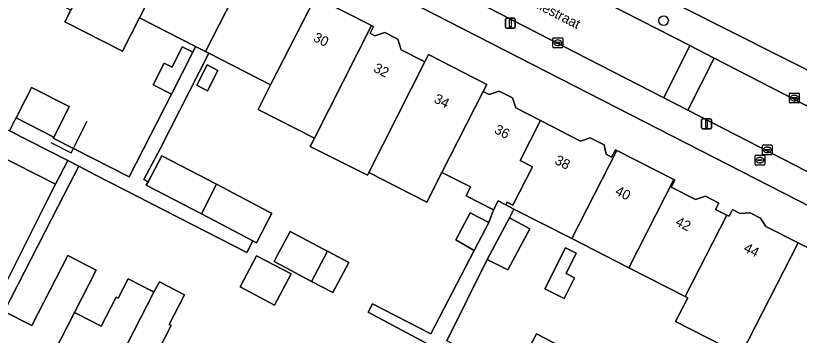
# Model space of a CAD drawing. Extents: x 160349 to 161355, y 381727 to 382854.
# Drawn here: x 161083.1 to 161162.6, y 382454.3 to 382486.7 of the extents above; entities that cross this region are included whole.
import ezdxf

# ---------------------------------------------------------------- set-up
doc = ezdxf.new("R2010")
doc.units = 0
for name, color, linetype in [('IMGEO_Boom', 7, 'Continuous'), ('IMGEO_Brandkraan', 7, 'Continuous'), ('IMGEO_Erf', 7, 'Continuous'), ('IMGEO_Kolk', 7, 'Continuous'), ('IMGEO_Lichtmast', 7, 'Continuous'), ('IMGEO_Muur', 7, 'Continuous'), ('IMGEO_Openbare_ruimte_label', 7, 'Continuous'), ('IMGEO_Pand', 7, 'Continuous'), ('IMGEO_Pand_nummerreeks', 7, 'Continuous'), ('IMGEO_Rijbaan_lokaal_open', 7, 'Continuous'), ('IMGEO_Voetpad_open', 7, 'Continuous')]:
    doc.layers.add(name, color=color, linetype=linetype)

msp = doc.modelspace()

# ---------------------------------------------------------------- linework, layer by layer
at = {"layer": 'IMGEO_Boom'}
msp.add_circle((161148.805, 382486.2), 0.489, dxfattribs=at)
at = {"layer": 'IMGEO_Brandkraan'}
for p, q in [((161158.086, 382471.618), (161158.086, 382472.47)), ((161158.161, 382472.544), (161159.013, 382472.544)), ((161158.574, 382472.324), (161158.599, 382472.324)), ((161159.087, 382472.47), (161159.087, 382471.618)), ((161159.013, 382471.544), (161158.161, 382471.544)), ((161158.345, 382472.038), (161158.345, 382472.05)), ((161158.783, 382472.001), (161158.385, 382472.001)), ((161158.388, 382472.087), (161158.786, 382472.087)), ((161158.597, 382471.764), (161158.572, 382471.764)), ((161158.829, 382472.05), (161158.829, 382472.038))]:
    msp.add_line(p, q, dxfattribs=at)
for points in [[(161158.086, 382471.618), (161158.086, 382472.47)], [(161158.161, 382472.544), (161159.013, 382472.544)], [(161159.087, 382472.47), (161159.087, 382471.618)], [(161159.013, 382471.544), (161158.161, 382471.544)]]:
    msp.add_lwpolyline(points, dxfattribs=at)
for centre, radius, start, end in [((161158.163, 382472.468), 0.0765, 91.55205, 178.44795), ((161158.163, 382472.468), 0.0765, 91.55205, 178.44795), ((161159.011, 382472.468), 0.0765, 1.55205, 88.44795), ((161159.011, 382472.468), 0.0765, 1.55205, 88.44795), ((161158.163, 382471.62), 0.0765, 181.55205, 268.44795), ((161158.163, 382471.62), 0.0765, 181.55205, 268.44795), ((161158.385, 382472.047), 0.0403, 85.87752, 175.75265), ((161158.382, 382472.037), 0.0366, 178.93798, 274.71019), ((161158.786, 382472.044), 0.043, 264.86636, 352.45326), ((161158.79, 382472.049), 0.0386, 1.73085, 96.63898), ((161159.011, 382471.62), 0.0765, 271.55205, 358.44795), ((161159.011, 382471.62), 0.0765, 271.55205, 358.44795)]:
    msp.add_arc(centre, radius, start, end, dxfattribs=at)
for centre, major_axis, ratio, start_param, end_param in [((161158.573, 382472.044), (-0.387, 0.002), 0.722429, 4.712389, 7.853982), ((161158.598, 382472.044), (-0.39, 0.002), 0.717154, 1.570796, 4.712389)]:
    msp.add_ellipse(centre, major_axis=major_axis, ratio=ratio, start_param=start_param, end_param=end_param, dxfattribs=at)
at = {"layer": 'IMGEO_Erf'}
for points in [[(161176.806, 382450.653), (161181.334, 382458.271), (161172.317, 382462.918), (161108.683, 382495.516), (161099.929, 382500), (161012.985, 382544.253), (161000, 382518.799), (160994.735, 382508.495), (160993.429, 382505.939), (160990.394, 382500), (160986.05, 382491.5), (161000, 382484.289), (161067.487, 382449.539)], [(161164.985, 382534.505), (161160.156, 382527.59), (161158.232, 382528.578), (161156.291, 382524.776), (161154.017, 382520.322), (161154.621, 382519.985), (161153.914, 382518.611), (161144.343, 382500), (161140.585, 382492.693), (161185.947, 382469.846)], [(161082.816, 382475.78), (161083.101, 382476.338), (161084.044, 382478.185), (161084.68, 382479.43), (161088.505, 382477.477), (161087.869, 382476.232), (161086.926, 382474.385), (161086.877, 382474.289), (161088.928, 382473.238), (161094.57, 382470.348), (161098.868, 382478.739), (161097.015, 382479.685), (161098.132, 382481.884), (161098.929, 382481.477), (161099.971, 382483.528), (161101.026, 382482.989), (161101.322, 382483.568), (161095.618, 382486.48), (161093.89, 382483.096), (161088.048, 382486.079), (161088.651, 382487.252), (161086.657, 382488.27), (161082.953, 382490.161)], [(161113.475, 382488.609), (161119.161, 382485.706), (161119.371, 382485.599), (161119.02, 382484.913), (161119.51, 382484.662), (161120.512, 382484.987), (161121.828, 382484.315), (161122.178, 382483.236), (161124.569, 382482.015), (161124.945, 382482.752), (161130.874, 382479.725), (161130.51, 382479.013), (161131.098, 382478.713), (161132.117, 382479.043), (161133.47, 382478.352), (161133.8, 382477.335), (161136.318, 382476.05), (161140.375, 382473.978), (161141.375, 382474.303), (161142.78, 382473.594), (161142.987, 382472.642), (161143.538, 382472.361), (161143.913, 382473.097), (161144.051, 382473.027), (161149.843, 382470.07), (161149.948, 382470.016), (161149.588, 382469.311), (161152.043, 382468.058), (161153.048, 382468.384), (161154.408, 382467.69), (161154.082, 382467.052), (161155.213, 382466.475), (161155.451, 382466.354), (161155.796, 382467.029), (161156.558, 382466.64), (161157.592, 382466.693), (161158.66, 382466.148), (161159.192, 382465.327), (161162.466, 382463.655), (161166.38, 382461.657)], [(161124.705, 382453.479), (161118.842, 382456.62), (161119.284, 382457.475), (161125.191, 382454.419), (161129.573, 382462.888), (161127.713, 382463.955), (161129.169, 382466.705), (161131.062, 382465.702), (161131.544, 382466.99), (161128.764, 382468.409), (161129.23, 382469.32), (161126.321, 382470.805), (161124.782, 382467.79), (161118.89, 382470.798), (161118.754, 382470.523), (161112.936, 382473.412), (161113.369, 382474.28), (161107.654, 382477.198), (161108.924, 382479.687), (161102.652, 382482.889), (161097.743, 382473.274), (161096.072, 382470.075), (161096.497, 382469.853), (161097.878, 382472.497), (161103.44, 382469.591), (161108.696, 382466.846), (161109.071, 382466.65), (161107.51, 382463.663), (161107.138, 382463.857), (161106.534, 382462.677), (161091.208, 382470.528), (161089.46, 382471.423), (161087.379, 382467.36), (161081.909, 382456.682), (161084.703, 382455.27), (161088.352, 382462.368), (161091.243, 382460.881), (161089.032, 382456.579), (161089.24, 382456.472), (161091.742, 382455.186), (161093.26, 382458.139), (161093.467, 382458.032), (161094.472, 382459.987), (161096.9, 382458.738), (161097.096, 382458.638), (161097.64, 382459.697), (161100.196, 382458.383), (161098.643, 382455.362), (161098.84, 382455.261), (161095.875, 382449.492)], [(161080.494, 382456.503), (161086.263, 382467.932), (161087.116, 382469.59), (161080.887, 382472.754)], [(161156.66, 382452.28), (161150.028, 382455.669), (161151.257, 382458.075), (161150.994, 382458.209), (161145.278, 382461.127), (161139.487, 382464.084), (161133.619, 382467.08), (161133.166, 382466.192), (161135.24, 382465.075), (161133.004, 382460.922), (161130.897, 382461.978), (161126.82, 382453.722)]]:
    msp.add_lwpolyline(points, dxfattribs=at)
for points in [[(161102.492, 382481.697), (161103.585, 382481.141), (161102.538, 382479.079), (161101.444, 382479.634)], [(161110.126, 382463.332), (161110.902, 382464.799), (161114.297, 382463.005), (161114.702, 382462.791), (161116.867, 382461.647), (161115.258, 382458.602), (161113.093, 382459.746), (161110.515, 382461.108), (161109.293, 382461.754), (161109.611, 382462.357)], [(161138.842, 382463.136), (161139.935, 382462.59), (161138.909, 382460.537), (161139.769, 382460.107), (161138.726, 382458.021), (161136.773, 382458.998)], [(161107.5, 382462.343), (161111.003, 382460.492), (161109.335, 382457.334), (161105.832, 382459.184)], [(161135.911, 382454.433), (161140.508, 382452.029), (161138.468, 382448.129), (161133.871, 382450.533)]]:
    msp.add_lwpolyline(points, close=True, dxfattribs=at)
at = {"layer": 'IMGEO_Kolk'}
for p, q in [((161137.581, 382483.528), (161137.581, 382484.38)), ((161137.656, 382484.454), (161138.508, 382484.454)), ((161138.582, 382484.38), (161138.582, 382483.528)), ((161137.84, 382483.948), (161137.84, 382483.96)), ((161138.278, 382483.911), (161137.88, 382483.911)), ((161137.883, 382483.997), (161138.281, 382483.997)), ((161138.092, 382483.674), (161138.067, 382483.674)), ((161138.069, 382484.234), (161138.094, 382484.234)), ((161138.324, 382483.96), (161138.324, 382483.948)), ((161138.508, 382483.454), (161137.656, 382483.454)), ((161161.579, 382477.92), (161161.579, 382478.772)), ((161161.654, 382478.846), (161162.506, 382478.846)), ((161162.58, 382478.772), (161162.58, 382477.92)), ((161161.838, 382478.34), (161161.838, 382478.352)), ((161162.276, 382478.303), (161161.878, 382478.303)), ((161161.881, 382478.389), (161162.279, 382478.389)), ((161162.09, 382478.066), (161162.065, 382478.066)), ((161162.067, 382478.626), (161162.092, 382478.626)), ((161162.322, 382478.352), (161162.322, 382478.34)), ((161162.506, 382477.846), (161161.654, 382477.846)), ((161158.83, 382472.657), (161158.83, 382473.509)), ((161158.905, 382473.583), (161159.757, 382473.583)), ((161159.132, 382473.126), (161159.53, 382473.126)), ((161159.318, 382473.363), (161159.343, 382473.363)), ((161159.831, 382473.509), (161159.831, 382472.657)), ((161159.757, 382472.583), (161158.905, 382472.583)), ((161159.089, 382473.077), (161159.089, 382473.089)), ((161159.527, 382473.04), (161159.129, 382473.04)), ((161159.341, 382472.803), (161159.316, 382472.803)), ((161159.573, 382473.089), (161159.573, 382473.077))]:
    msp.add_line(p, q, dxfattribs=at)
for points in [[(161137.581, 382483.528), (161137.581, 382484.38)], [(161137.656, 382484.454), (161138.508, 382484.454)], [(161138.582, 382484.38), (161138.582, 382483.528)], [(161138.508, 382483.454), (161137.656, 382483.454)], [(161161.579, 382477.92), (161161.579, 382478.772)], [(161161.654, 382478.846), (161162.506, 382478.846)], [(161162.58, 382478.772), (161162.58, 382477.92)], [(161162.506, 382477.846), (161161.654, 382477.846)], [(161158.83, 382472.657), (161158.83, 382473.509)], [(161158.905, 382473.583), (161159.757, 382473.583)], [(161159.831, 382473.509), (161159.831, 382472.657)], [(161159.757, 382472.583), (161158.905, 382472.583)]]:
    msp.add_lwpolyline(points, dxfattribs=at)
for centre, radius, start, end in [((161137.658, 382484.378), 0.0765, 91.55205, 178.44795), ((161137.658, 382484.378), 0.0765, 91.55205, 178.44795), ((161138.506, 382484.378), 0.0765, 1.55205, 88.44795), ((161138.506, 382484.378), 0.0765, 1.55205, 88.44795), ((161137.658, 382483.53), 0.0765, 181.55205, 268.44795), ((161137.658, 382483.53), 0.0765, 181.55205, 268.44795), ((161137.88, 382483.957), 0.0403, 85.87752, 175.75265), ((161137.877, 382483.947), 0.0366, 178.93798, 274.71019), ((161138.281, 382483.954), 0.043, 264.86636, 352.45326), ((161138.285, 382483.959), 0.0386, 1.73085, 96.63898), ((161138.506, 382483.53), 0.0765, 271.55205, 358.44795), ((161138.506, 382483.53), 0.0765, 271.55205, 358.44795), ((161161.656, 382478.77), 0.0765, 91.55205, 178.44795), ((161161.656, 382478.77), 0.0765, 91.55205, 178.44795), ((161162.504, 382478.77), 0.0765, 1.55205, 88.44795), ((161162.504, 382478.77), 0.0765, 1.55205, 88.44795), ((161161.656, 382477.922), 0.0765, 181.55205, 268.44795), ((161161.656, 382477.922), 0.0765, 181.55205, 268.44795), ((161161.878, 382478.349), 0.0403, 85.87752, 175.75265), ((161161.875, 382478.339), 0.0366, 178.93798, 274.71019), ((161162.279, 382478.346), 0.043, 264.86636, 352.45326), ((161162.283, 382478.351), 0.0386, 1.73085, 96.63898), ((161162.504, 382477.922), 0.0765, 271.55205, 358.44795), ((161162.504, 382477.922), 0.0765, 271.55205, 358.44795), ((161158.907, 382473.507), 0.0765, 91.55205, 178.44795), ((161158.907, 382473.507), 0.0765, 91.55205, 178.44795), ((161159.129, 382473.086), 0.0403, 85.87752, 175.75265), ((161159.534, 382473.088), 0.0386, 1.73085, 96.63898), ((161159.755, 382473.507), 0.0765, 1.55205, 88.44795), ((161159.755, 382473.507), 0.0765, 1.55205, 88.44795), ((161158.907, 382472.659), 0.0765, 181.55205, 268.44795), ((161158.907, 382472.659), 0.0765, 181.55205, 268.44795), ((161159.126, 382473.076), 0.0366, 178.93798, 274.71019), ((161159.53, 382473.083), 0.043, 264.86636, 352.45326), ((161159.755, 382472.659), 0.0765, 271.55205, 358.44795), ((161159.755, 382472.659), 0.0765, 271.55205, 358.44795)]:
    msp.add_arc(centre, radius, start, end, dxfattribs=at)
for centre, major_axis, ratio, start_param, end_param in [((161138.068, 382483.954), (-0.387, 0.002), 0.722429, 4.712389, 7.853982), ((161138.093, 382483.954), (-0.39, 0.002), 0.717154, 1.570796, 4.712389), ((161162.066, 382478.346), (-0.387, 0.002), 0.722429, 4.712389, 7.853982), ((161162.091, 382478.346), (-0.39, 0.002), 0.717154, 1.570796, 4.712389), ((161159.317, 382473.083), (-0.387, 0.002), 0.722429, 4.712389, 7.853982), ((161159.342, 382473.083), (-0.39, 0.002), 0.717154, 1.570796, 4.712389)]:
    msp.add_ellipse(centre, major_axis=major_axis, ratio=ratio, start_param=start_param, end_param=end_param, dxfattribs=at)
at = {"layer": 'IMGEO_Lichtmast'}
for p, q in [((161132.757, 382485.537), (161132.757, 382486.337)), ((161132.757, 382486.337), (161132.757, 382485.537)), ((161132.857, 382486.437), (161133.647, 382486.437)), ((161133.647, 382486.437), (161132.857, 382486.437)), ((161133.747, 382486.337), (161133.747, 382485.537)), ((161133.747, 382485.537), (161133.747, 382486.337)), ((161133.647, 382485.437), (161132.857, 382485.437)), ((161132.857, 382485.437), (161133.647, 382485.437)), ((161152.669, 382475.336), (161152.669, 382476.136)), ((161152.669, 382476.136), (161152.669, 382475.336)), ((161152.769, 382476.236), (161153.559, 382476.236)), ((161153.559, 382476.236), (161152.769, 382476.236)), ((161153.659, 382476.136), (161153.659, 382475.336)), ((161153.659, 382475.336), (161153.659, 382476.136)), ((161153.559, 382475.236), (161152.769, 382475.236)), ((161152.769, 382475.236), (161153.559, 382475.236))]:
    msp.add_line(p, q, dxfattribs=at)
for points in [[(161133.177, 382486.312), (161133.327, 382486.312), (161133.327, 382485.562), (161133.177, 382485.562), (161133.177, 382486.312)], [(161153.089, 382476.111), (161153.239, 382476.111), (161153.239, 382475.361), (161153.089, 382475.361), (161153.089, 382476.111)]]:
    msp.add_lwpolyline(points, dxfattribs=at)
for centre, start, end in [((161132.857, 382486.337), 90, 180), ((161132.857, 382486.337), 90, 180), ((161133.647, 382486.337), 0, 90), ((161133.647, 382486.337), 360, 90), ((161132.857, 382485.537), 180, 270), ((161132.857, 382485.537), 180, 270), ((161133.647, 382485.537), 270, 0), ((161133.647, 382485.537), 270, 0), ((161152.769, 382476.136), 90, 180), ((161152.769, 382476.136), 90, 180), ((161153.559, 382476.136), 0, 90), ((161153.559, 382476.136), 360, 90), ((161152.769, 382475.336), 180, 270), ((161152.769, 382475.336), 180, 270), ((161153.559, 382475.336), 270, 0), ((161153.559, 382475.336), 270, 0)]:
    msp.add_arc(centre, 0.1, start, end, dxfattribs=at)
at = {"layer": 'IMGEO_Muur'}
for points in [[(161084.453, 382478.987), (161084.044, 382478.185)], [(161086.641, 382473.828), (161088.694, 382472.779), (161090.331, 382475.985)]]:
    msp.add_lwpolyline(points, dxfattribs=at)
at = {"layer": 'IMGEO_Pand'}
for points in [[(161100.145, 382495.376), (161094.315, 382498.353), (161093.949, 382497.639), (161088.651, 382487.252), (161088.048, 382486.079), (161093.89, 382483.096), (161095.618, 382486.48)], [(161106.495, 382491.23), (161103.183, 382492.921), (161102.825, 382494.027), (161101.579, 382494.663), (161100.479, 382494.307), (161100.003, 382494.55), (161100.367, 382495.263), (161100.145, 382495.376), (161095.618, 382486.48), (161101.322, 382483.568), (161102.339, 382483.049)], [(161113.475, 382488.609), (161113.342, 382488.677), (161112.963, 382487.935), (161112.273, 382488.287), (161112.227, 382489.18), (161110.852, 382489.882), (161109.802, 382489.542), (161106.495, 382491.23), (161102.339, 382483.049), (161102.652, 382482.889), (161108.924, 382479.687)], [(161108.924, 382479.687), (161107.654, 382477.198), (161113.369, 382474.28), (161119.161, 382485.706), (161113.475, 382488.609)], [(161119.161, 382485.706), (161113.369, 382474.28), (161112.936, 382473.412), (161118.754, 382470.523), (161118.89, 382470.798), (161124.569, 382482.015), (161122.178, 382483.236), (161121.828, 382484.315), (161120.512, 382484.987), (161119.51, 382484.662), (161119.02, 382484.913), (161119.371, 382485.599)], [(161098.868, 382478.739), (161101.026, 382482.989), (161099.971, 382483.528), (161098.929, 382481.477), (161098.132, 382481.884), (161097.015, 382479.685)], [(161130.51, 382479.013), (161130.874, 382479.725), (161124.945, 382482.752), (161124.569, 382482.015), (161118.89, 382470.798), (161124.782, 382467.79), (161126.321, 382470.805)], [(161101.444, 382479.634), (161102.538, 382479.079), (161103.585, 382481.141), (161102.492, 382481.697)], [(161087.869, 382476.232), (161088.505, 382477.477), (161084.68, 382479.43), (161084.044, 382478.185), (161083.101, 382476.338), (161086.926, 382474.385)], [(161136.318, 382476.05), (161133.8, 382477.335), (161133.47, 382478.352), (161132.117, 382479.043), (161131.098, 382478.713), (161130.51, 382479.013), (161126.321, 382470.805), (161129.23, 382469.32), (161128.764, 382468.409), (161131.544, 382466.99), (161132.009, 382467.901), (161132.786, 382467.505), (161132.922, 382467.771), (161133.508, 382467.472), (161135.492, 382471.359), (161134.248, 382471.994)], [(161144.051, 382473.027), (161143.913, 382473.097), (161143.538, 382472.361), (161142.987, 382472.642), (161142.78, 382473.594), (161141.375, 382474.303), (161140.375, 382473.978), (161136.318, 382476.05), (161134.248, 382471.994), (161135.492, 382471.359), (161133.508, 382467.472), (161132.922, 382467.771), (161132.786, 382467.505), (161133.619, 382467.08), (161139.487, 382464.084)], [(161082.421, 382475.003), (161082.109, 382475.162), (161080.887, 382472.754), (161087.116, 382469.59), (161088.35, 382471.992)], [(161096.497, 382469.853), (161096.318, 382469.51), (161101.907, 382466.59), (161102.083, 382466.935), (161103.406, 382469.528), (161103.44, 382469.591), (161097.878, 382472.497)], [(161139.487, 382464.084), (161145.278, 382461.127), (161149.843, 382470.07), (161144.051, 382473.027)], [(161150.994, 382458.209), (161155.213, 382466.475), (161154.082, 382467.052), (161154.408, 382467.69), (161153.048, 382468.384), (161152.043, 382468.058), (161149.588, 382469.311), (161149.948, 382470.016), (161149.843, 382470.07), (161145.278, 382461.127)], [(161103.44, 382469.591), (161103.406, 382469.528), (161102.083, 382466.935), (161101.907, 382466.59), (161107.138, 382463.857), (161107.51, 382463.663), (161109.071, 382466.65), (161108.696, 382466.846)], [(161156.66, 382452.28), (161162.466, 382463.655), (161159.192, 382465.327), (161158.66, 382466.148), (161157.592, 382466.693), (161156.558, 382466.64), (161155.796, 382467.029), (161155.451, 382466.354), (161155.213, 382466.475), (161150.994, 382458.209), (161151.257, 382458.075), (161150.028, 382455.669)], [(161129.573, 382462.888), (161131.062, 382465.702), (161129.169, 382466.705), (161127.713, 382463.955)], [(161130.897, 382461.978), (161133.004, 382460.922), (161135.24, 382465.075), (161133.166, 382466.192)], [(161113.093, 382459.746), (161114.702, 382462.791), (161114.297, 382463.005), (161110.902, 382464.799), (161110.126, 382463.332), (161109.611, 382462.357), (161109.293, 382461.754), (161110.515, 382461.108)], [(161156.66, 382452.28), (161163.444, 382448.814), (161169.249, 382460.187), (161168.744, 382460.445), (161168.526, 382461.115), (161167.365, 382461.708), (161166.38, 382461.657), (161162.466, 382463.655)], [(161113.093, 382459.746), (161115.258, 382458.602), (161116.867, 382461.647), (161114.702, 382462.791)], [(161138.842, 382463.136), (161136.773, 382458.998), (161138.726, 382458.021), (161139.769, 382460.107), (161138.909, 382460.537), (161139.935, 382462.59)], [(161089.032, 382456.579), (161091.243, 382460.881), (161088.352, 382462.368), (161084.703, 382455.27), (161081.909, 382456.682), (161080.037, 382453.029), (161077.751, 382448.582), (161078.67, 382448.109), (161078.904, 382447.381), (161079.852, 382446.894), (161081.012, 382446.95), (161083.443, 382445.701)], [(161105.832, 382459.184), (161109.335, 382457.334), (161111.003, 382460.492), (161107.5, 382462.343)], [(161097.096, 382458.638), (161096.9, 382458.738), (161094.472, 382459.987), (161093.467, 382458.032), (161093.26, 382458.139), (161091.742, 382455.186), (161089.24, 382456.472), (161089.032, 382456.579), (161083.443, 382445.701), (161084.299, 382445.261), (161084.329, 382444.642), (161085.447, 382444.067), (161086.42, 382444.115), (161088.961, 382442.808)], [(161098.84, 382455.261), (161098.643, 382455.362), (161100.196, 382458.383), (161097.64, 382459.697), (161097.096, 382458.638), (161088.961, 382442.808), (161091.656, 382441.423), (161091.866, 382440.767), (161093.026, 382440.171), (161094.018, 382440.219), (161094.638, 382439.901), (161096.924, 382444.348), (161098.752, 382447.971), (161095.875, 382449.492)], [(161133.871, 382450.533), (161138.468, 382448.129), (161140.508, 382452.029), (161135.911, 382454.433)]]:
    msp.add_lwpolyline(points, close=True, dxfattribs=at)
at = {"layer": 'IMGEO_Rijbaan_lokaal_open'}
for points in [[(161131.012, 382494.276), (161119.821, 382500), (161110.42, 382504.788), (161100.297, 382509.962), (161097.588, 382504.655), (161106.7, 382500), (161119.365, 382493.53), (161148.828, 382478.38), (161151.487, 382483.659), (161141.455, 382488.817)], [(161174.997, 382471.572), (161153.933, 382482.402), (161151.275, 382477.122), (161172.913, 382465.995), (161182.79, 382460.907)]]:
    msp.add_lwpolyline(points, dxfattribs=at)
msp.add_lwpolyline([(161148.828, 382478.38), (161151.275, 382477.122), (161153.933, 382482.402), (161151.487, 382483.659)], close=True, dxfattribs=at)
at = {"layer": 'IMGEO_Voetpad_open'}
for points in [[(161119.365, 382493.53), (161106.7, 382500), (161097.588, 382504.655), (161095.158, 382505.896), (161046.029, 382531.269), (161043.594, 382532.527), (161020.756, 382543.905), (161014.7, 382547.299), (161012.985, 382544.253), (161099.929, 382500), (161108.683, 382495.516), (161172.317, 382462.918), (161181.334, 382458.271), (161182.79, 382460.907), (161172.913, 382465.995), (161151.275, 382477.122), (161148.828, 382478.38)], [(161086.877, 382474.289), (161086.926, 382474.385), (161083.101, 382476.338), (161082.816, 382475.78), (161082.421, 382475.003), (161088.35, 382471.992), (161089.46, 382471.423), (161091.208, 382470.528), (161106.534, 382462.677), (161107.138, 382463.857), (161101.907, 382466.59), (161096.318, 382469.51), (161096.497, 382469.853), (161096.072, 382470.075), (161097.743, 382473.274), (161102.652, 382482.889), (161102.339, 382483.049), (161101.322, 382483.568), (161101.026, 382482.989), (161098.868, 382478.739), (161094.57, 382470.348), (161088.928, 382473.238)], [(161087.379, 382467.36), (161089.46, 382471.423), (161088.35, 382471.992), (161087.116, 382469.59), (161086.263, 382467.932), (161080.494, 382456.503), (161079.735, 382456.887), (161078.217, 382453.927), (161075.931, 382449.48), (161074.226, 382446.119), (161076.035, 382445.201), (161077.751, 382448.582), (161080.037, 382453.029), (161081.909, 382456.682)], [(161133.166, 382466.192), (161133.619, 382467.08), (161132.786, 382467.505), (161132.009, 382467.901), (161131.544, 382466.99), (161131.062, 382465.702), (161129.573, 382462.888), (161125.191, 382454.419), (161119.284, 382457.475), (161118.842, 382456.62), (161124.705, 382453.479), (161126.294, 382452.657), (161134.006, 382448.728), (161134.042, 382448.793), (161136, 382447.711), (161138.076, 382446.655), (161138.209, 382446.929), (161138.618, 382447.71), (161126.82, 382453.722), (161130.897, 382461.978)]]:
    msp.add_lwpolyline(points, close=True, dxfattribs=at)
msp.add_lwpolyline([(161141.455, 382488.817), (161151.487, 382483.659), (161153.933, 382482.402), (161174.997, 382471.572), (161185.771, 382466.062), (161188.428, 382469.918), (161185.947, 382469.846), (161140.585, 382492.693)], dxfattribs=at)

# ---------------------------------------------------------------- texts
at = {"layer": 'IMGEO_Openbare_ruimte_label'}
msp.add_text('Guido Gezellestraat', height=1, rotation=332.92225, dxfattribs=at).set_placement((161129.519, 382490.704))
at = {"layer": 'IMGEO_Pand_nummerreeks'}
for s, rotation, p in [('30', 333.03818, (161113.171, 382484.182)), ('32', 333.03818, (161119.292, 382481.068)), ('34', 333.03661, (161125.42, 382477.95)), ('36', 333.03661, (161131.547, 382474.834)), ('38', 333.03661, (161137.676, 382471.717)), ('40', 333.03818, (161143.803, 382468.6)), ('42', 333.03818, (161149.924, 382465.486)), ('44', 333.16612, (161156.852, 382462.819))]:
    msp.add_text(s, height=1, rotation=rotation, dxfattribs=at).set_placement(p)

doc.saveas('drawing.dxf')
